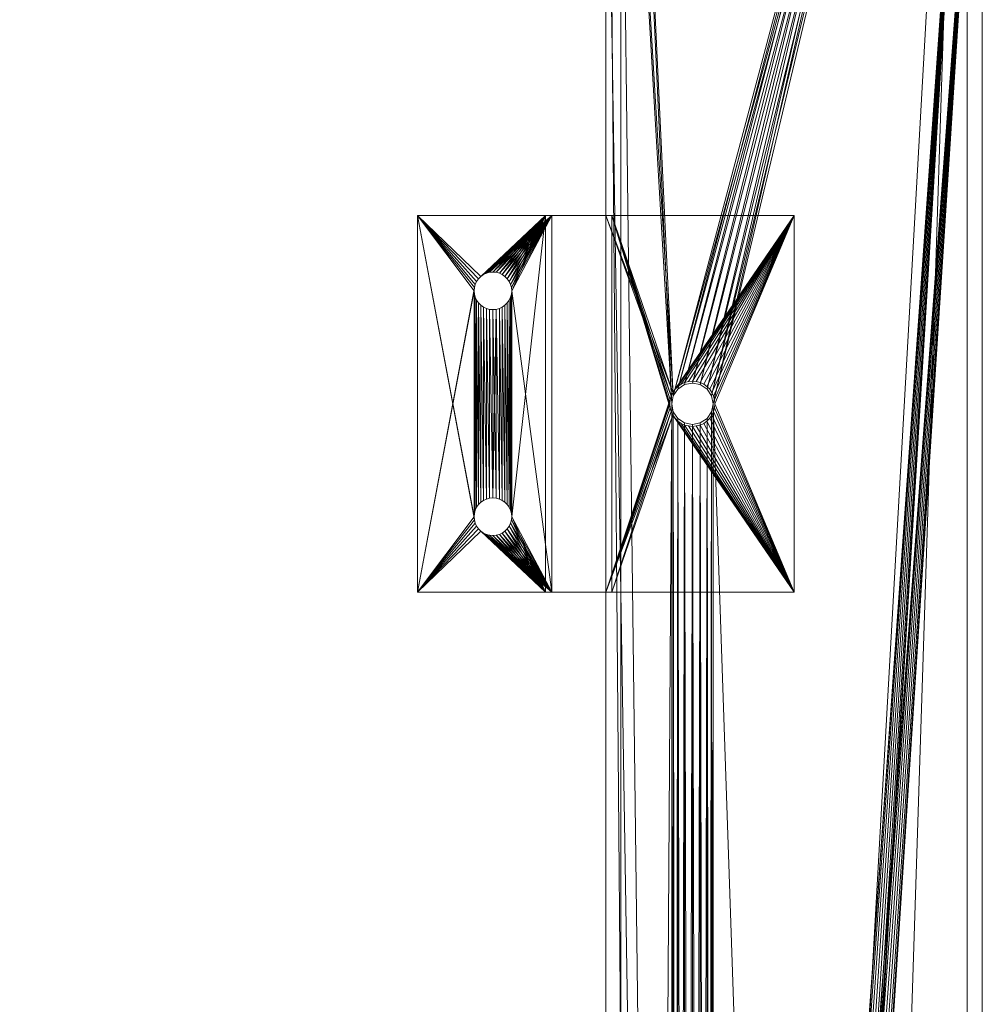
# Model space of a CAD drawing. Header units: millimetres. Extents: x -2623 to 24971, y -2173 to 12621.
# Tile 511 of 656: x 1372 to 1500, y 970 to 1101. Entities that reach past the tile are written whole.
import ezdxf

# ---------------------------------------------------------------- set-up
doc = ezdxf.new("R2010")
doc.units = ezdxf.units.MM
for name, color, linetype, lineweight in [('Track Leg Frames', 6, 'Continuous', 5), ('Track Spacer Bracket', 6, 'Continuous', 5), ('Workstation - Top', 4, 'Continuous', 5)]:
    doc.layers.add(name, color=color, linetype=linetype, lineweight=lineweight)

msp = doc.modelspace()

# ---------------------------------------------------------------- meshes
at = {"layer": 'Track Leg Frames'}
mesh = msp.add_polyface(dxfattribs=at)
corners = [(1498, 2, 683.5), (1464.25, 150, 683.5), (1498, 1198, 683.5), (1458.75, 1050, 683.5), (1458.75, 150, 683.5), (1452, 2, 683.5), (1458.96, 151.05, 683.5), (1458.96, 598.95, 683.5), (1459.56, 598.06, 683.5), (1459.56, 151.94, 683.5), (1460.45, 597.46, 683.5), (1460.45, 152.54, 683.5), (1461.5, 597.25, 683.5), (1461.5, 152.75, 683.5), (1462.55, 597.46, 683.5), (1462.55, 152.54, 683.5), (1463.44, 598.06, 683.5), (1463.44, 151.94, 683.5), (1464.04, 598.95, 683.5), (1464.04, 151.05, 683.5), (1464.25, 600, 683.5), (1458.75, 600, 683.5), (1500, 0, 685.5), (1464.25, 1050, 685.5), (1464.25, 600, 685.5), (1464.25, 150, 685.5), (1464.04, 598.95, 685.5), (1464.04, 151.05, 685.5), (1463.44, 598.06, 685.5), (1463.44, 151.94, 685.5), (1462.55, 597.46, 685.5), (1462.55, 152.54, 685.5), (1461.5, 597.25, 685.5), (1461.5, 152.75, 685.5), (1460.45, 597.46, 685.5), (1460.45, 152.54, 685.5), (1459.56, 598.06, 685.5), (1459.56, 151.94, 685.5), (1458.96, 598.95, 685.5), (1458.96, 151.05, 685.5), (1458.75, 600, 685.5), (1458.75, 150, 685.5), (1450, 1200, 685.5), (1450, 0, 685.5), (1498, 1152, 637.5), (1464.25, 600, 637.5), (1498, 48, 637.5), (1464.04, 598.95, 637.5), (1463.44, 598.06, 637.5), (1462.55, 597.46, 637.5), (1461.5, 597.25, 637.5), (1460.45, 597.46, 637.5), (1459.56, 598.06, 637.5), (1458.96, 598.95, 637.5), (1458.75, 600, 637.5), (1452, 48, 637.5), (1452, 1152, 637.5), (1500, 50, 635.5), (1458.75, 600, 635.5), (1458.96, 598.95, 635.5), (1459.56, 598.06, 635.5), (1460.45, 597.46, 635.5), (1461.5, 597.25, 635.5), (1462.55, 597.46, 635.5), (1463.44, 598.06, 635.5), (1464.04, 598.95, 635.5), (1464.25, 600, 635.5), (1450, 1150, 635.5), (1450, 50, 635.5), (1452, 1198, 683.5), (1500, 1200, 685.5)]
mesh.append_faces([[corners[k] for k in face] for face in [(58, 54, 53, 59), (21, 40, 38, 7), (59, 53, 52, 60), (7, 38, 36, 8), (60, 52, 51, 61), (8, 36, 34, 10), (61, 51, 50, 62), (10, 34, 32, 12), (62, 50, 49, 63), (12, 32, 30, 14), (63, 49, 48, 64), (14, 30, 28, 16), (64, 48, 47, 65), (16, 28, 26, 18), (65, 47, 45, 66), (18, 26, 24, 20)]])
mesh.append_faces([[corners[k] for k in face] for face in [(0, 1, 2), (13, 14, 15), (7, 4, 21), (33, 34, 35), (35, 36, 37), (44, 45, 46), (55, 54, 56), (67, 58, 68), (42, 68, 43)]], dxfattribs={"vtx0": -1, "vtx1": -1})
mesh.append_faces([[corners[k] for k in face] for face in [(3, 4, 5), (22, 23, 24)]], dxfattribs={"vtx0": -1, "vtx1": -1, "vtx2": -1})
mesh.append_faces([[corners[k] for k in face] for face in [(6, 7, 8), (9, 8, 10), (11, 10, 12), (13, 12, 14), (15, 14, 16), (17, 16, 18), (19, 18, 20), (25, 24, 26), (27, 26, 28), (29, 28, 30), (31, 30, 32), (33, 32, 34), (35, 34, 36), (37, 36, 38), (39, 38, 40), (41, 42, 43), (46, 45, 47), (46, 47, 48), (46, 48, 49), (46, 49, 50), (46, 50, 51), (46, 51, 52), (46, 52, 53), (46, 53, 54), (57, 58, 59), (57, 59, 60), (57, 60, 61), (57, 61, 62), (57, 62, 63), (57, 63, 64), (57, 64, 65), (57, 65, 66), (46, 0, 2), (55, 69, 5)]], dxfattribs={"vtx0": -1, "vtx2": -1})
mesh.append_faces([[corners[k] for k in face] for face in [(70, 22, 57)]], dxfattribs={"vtx1": -1, "vtx2": -1})
mesh = msp.add_polyface(dxfattribs=at)
corners = [(1498, 1198, 683.5), (1464.25, 150, 683.5), (1464.25, 600, 683.5), (1464.25, 1050, 683.5), (1464.04, 601.05, 683.5), (1464.04, 1048.95, 683.5), (1463.44, 601.94, 683.5), (1463.44, 1048.06, 683.5), (1462.55, 602.54, 683.5), (1462.55, 1047.46, 683.5), (1461.5, 602.75, 683.5), (1461.5, 1047.25, 683.5), (1460.45, 602.54, 683.5), (1460.45, 1047.46, 683.5), (1459.56, 601.94, 683.5), (1459.56, 1048.06, 683.5), (1458.96, 601.05, 683.5), (1458.96, 1048.95, 683.5), (1458.75, 600, 683.5), (1458.75, 1050, 683.5), (1458.75, 150, 683.5), (1452, 2, 683.5), (1452, 1198, 683.5), (1500, 1200, 685.5), (1464.25, 1050, 685.5), (1500, 0, 685.5), (1458.75, 150, 685.5), (1458.75, 600, 685.5), (1458.75, 1050, 685.5), (1450, 1200, 685.5), (1458.96, 1048.95, 685.5), (1458.96, 601.05, 685.5), (1459.56, 601.94, 685.5), (1459.56, 1048.06, 685.5), (1460.45, 602.54, 685.5), (1460.45, 1047.46, 685.5), (1461.5, 602.75, 685.5), (1461.5, 1047.25, 685.5), (1462.55, 602.54, 685.5), (1462.55, 1047.46, 685.5), (1463.44, 601.94, 685.5), (1463.44, 1048.06, 685.5), (1464.04, 601.05, 685.5), (1464.04, 1048.95, 685.5), (1464.25, 600, 685.5), (1498, 1152, 637.5), (1458.75, 600, 637.5), (1458.96, 601.05, 637.5), (1459.56, 601.94, 637.5), (1460.45, 602.54, 637.5), (1461.5, 602.75, 637.5), (1462.55, 602.54, 637.5), (1463.44, 601.94, 637.5), (1464.04, 601.05, 637.5), (1464.25, 600, 637.5), (1500, 50, 635.5), (1464.25, 600, 635.5), (1500, 1150, 635.5), (1464.04, 601.05, 635.5), (1463.44, 601.94, 635.5), (1462.55, 602.54, 635.5), (1461.5, 602.75, 635.5), (1460.45, 602.54, 635.5), (1459.56, 601.94, 635.5), (1458.96, 601.05, 635.5), (1458.75, 600, 635.5), (1498, 48, 637.5), (1452, 1152, 637.5), (1452, 48, 637.5), (1450, 1150, 635.5), (1450, 50, 635.5)]
mesh.append_faces([[corners[k] for k in face] for face in [(56, 54, 53, 58), (2, 44, 42, 4), (58, 53, 52, 59), (4, 42, 40, 6), (59, 52, 51, 60), (6, 40, 38, 8), (60, 51, 50, 61), (8, 38, 36, 10), (61, 50, 49, 62), (10, 36, 34, 12), (62, 49, 48, 63), (12, 34, 32, 14), (63, 48, 47, 64), (14, 32, 31, 16), (64, 47, 46, 65), (16, 31, 27, 18)]])
mesh.append_faces([[corners[k] for k in face] for face in [(11, 12, 13), (13, 14, 15), (23, 24, 25), (37, 38, 39), (31, 28, 27), (55, 56, 57), (66, 0, 45), (67, 22, 68)]], dxfattribs={"vtx0": -1, "vtx1": -1})
mesh.append_faces([[corners[k] for k in face] for face in [(0, 1, 2), (19, 18, 20), (26, 27, 28), (26, 28, 29)]], dxfattribs={"vtx0": -1, "vtx1": -1, "vtx2": -1})
mesh.append_faces([[corners[k] for k in face] for face in [(3, 2, 4), (5, 4, 6), (7, 6, 8), (9, 8, 10), (11, 10, 12), (13, 12, 14), (15, 14, 16), (17, 16, 18), (19, 21, 22), (30, 31, 32), (33, 32, 34), (35, 34, 36), (37, 36, 38), (39, 38, 40), (41, 40, 42), (43, 42, 44), (45, 46, 47), (45, 47, 48), (45, 48, 49), (45, 49, 50), (45, 50, 51), (45, 51, 52), (45, 52, 53), (45, 53, 54), (57, 56, 58), (57, 58, 59), (57, 59, 60), (57, 60, 61), (57, 61, 62), (57, 62, 63), (57, 63, 64), (57, 64, 65), (23, 55, 57), (29, 69, 70)]], dxfattribs={"vtx0": -1, "vtx2": -1})
mesh = msp.add_polyface(dxfattribs=at)
corners = [(1498, 1198, 683.5), (1464.25, 600, 683.5), (1464.25, 1050, 683.5), (1464.04, 601.05, 683.5), (1464.04, 1048.95, 683.5), (1463.44, 601.94, 683.5), (1463.44, 1048.06, 683.5), (1462.55, 602.54, 683.5), (1462.55, 1047.46, 683.5), (1461.5, 602.75, 683.5), (1461.5, 1047.25, 683.5), (1459.56, 1048.06, 683.5), (1458.96, 601.05, 683.5), (1458.96, 1048.95, 683.5), (1458.75, 600, 683.5), (1458.75, 1050, 683.5), (1464.04, 1051.05, 683.5), (1463.44, 1051.94, 683.5), (1462.55, 1052.54, 683.5), (1461.5, 1052.75, 683.5), (1460.45, 1052.54, 683.5), (1459.56, 1051.94, 683.5), (1458.96, 1051.05, 683.5), (1452, 1198, 683.5), (1463.44, 1051.94, 685.5), (1464.04, 1051.05, 685.5), (1500, 1200, 685.5), (1464.25, 1050, 685.5), (1450, 1200, 685.5), (1458.75, 1050, 685.5), (1458.96, 1051.05, 685.5), (1459.56, 1051.94, 685.5), (1460.45, 1052.54, 685.5), (1458.96, 601.05, 685.5), (1458.96, 1048.95, 685.5), (1459.56, 601.94, 685.5), (1459.56, 1048.06, 685.5), (1460.45, 602.54, 685.5), (1460.45, 1047.46, 685.5), (1461.5, 602.75, 685.5), (1461.5, 1047.25, 685.5), (1462.55, 1047.46, 685.5), (1463.44, 601.94, 685.5), (1463.44, 1048.06, 685.5), (1464.04, 601.05, 685.5), (1464.04, 1048.95, 685.5), (1464.25, 600, 685.5), (1461.5, 1052.75, 685.5), (1462.55, 1052.54, 685.5), (1498, 1152, 637.5), (1452, 1152, 637.5), (1458.75, 600, 637.5), (1500, 1150, 635.5), (1458.75, 600, 635.5), (1450, 1150, 635.5), (1460.45, 1047.46, 683.5), (1498, 1152, 18.5), (1452, 1152, 18.5), (1498, 1152, 15.5), (1498, 1152, 5.5), (1452, 1152, 5.5), (1452, 1152, 15.5), (1471.46, 1170.79, 15.5), (1473.12, 1169.83, 15.5), (1474.04, 1169.58, 15.5), (1475, 1169.5, 15.5), (1475.96, 1169.58, 15.5), (1476.88, 1169.83, 15.5), (1475.96, 1169.58, 18.5), (1475, 1169.5, 18.5), (1474.04, 1169.58, 18.5), (1471.46, 1170.79, 18.5), (1450, 1150, 5.5), (1500, 1150, 5.5)]
mesh.append_faces([[corners[k] for k in face] for face in [(15, 29, 34, 13), (13, 34, 36, 11), (11, 36, 38, 55), (55, 38, 40, 10), (10, 40, 41, 8), (8, 41, 43, 6), (6, 43, 45, 4), (4, 45, 27, 2), (2, 27, 25, 16), (16, 25, 24, 17), (17, 24, 48, 18), (18, 48, 47, 19), (19, 47, 32, 20), (20, 32, 31, 21), (21, 31, 30, 22), (22, 30, 29, 15), (50, 49, 56, 57), (58, 59, 60, 61), (54, 72, 73, 52), (60, 59, 73, 72)]])
mesh.append_faces([[corners[k] for k in face] for face in [(2, 3, 4), (4, 5, 6), (6, 7, 8), (8, 9, 10), (11, 12, 13), (13, 14, 15), (0, 22, 23), (15, 23, 22), (28, 30, 26), (29, 33, 34), (34, 35, 36), (36, 37, 38), (38, 39, 40), (41, 42, 43), (43, 44, 45), (45, 46, 27), (52, 53, 54), (56, 71, 57)]], dxfattribs={"vtx0": -1, "vtx1": -1})
mesh.append_faces([[corners[k] for k in face] for face in [(0, 1, 2)]], dxfattribs={"vtx0": -1, "vtx1": -1, "vtx2": -1})
mesh.append_faces([[corners[k] for k in face] for face in [(0, 2, 16), (0, 16, 17), (0, 17, 18), (0, 18, 19), (0, 19, 20), (0, 20, 21), (0, 21, 22), (26, 25, 27), (28, 29, 30), (26, 30, 31), (26, 31, 32), (26, 32, 47), (26, 47, 48), (26, 48, 24), (58, 63, 64), (58, 64, 65), (58, 65, 66), (58, 66, 67), (56, 68, 69), (56, 69, 70)]], dxfattribs={"vtx0": -1, "vtx2": -1})
mesh.append_faces([[corners[k] for k in face] for face in [(24, 25, 26), (49, 50, 51), (58, 61, 62)]], dxfattribs={"vtx1": -1, "vtx2": -1})
at = {"layer": 'Track Spacer Bracket'}
mesh = msp.add_polyface(dxfattribs=at)
corners = [(1425, 1025, 695), (1432.54, 1034.57, 695), (1425, 1075, 695), (1432.5, 1035, 695), (1432.5, 1065, 695), (1432.54, 1035.43, 695), (1432.54, 1064.57, 695), (1432.65, 1035.86, 695), (1432.65, 1064.14, 695), (1432.83, 1036.25, 695), (1432.83, 1063.75, 695), (1433.08, 1036.61, 695), (1433.08, 1063.39, 695), (1433.39, 1036.92, 695), (1433.39, 1063.08, 695), (1433.75, 1037.17, 695), (1433.75, 1062.83, 695), (1434.14, 1037.35, 695), (1434.14, 1062.65, 695), (1434.57, 1037.46, 695), (1434.57, 1062.54, 695), (1435, 1037.5, 695), (1435, 1062.5, 695), (1435.43, 1037.46, 695), (1435.43, 1062.54, 695), (1435.86, 1037.35, 695), (1435.86, 1062.65, 695), (1436.25, 1037.17, 695), (1436.25, 1062.83, 695), (1436.61, 1036.92, 695), (1436.61, 1063.08, 695), (1436.92, 1036.61, 695), (1436.92, 1063.39, 695), (1437.17, 1036.25, 695), (1437.17, 1063.75, 695), (1437.35, 1035.86, 695), (1437.35, 1064.14, 695), (1437.46, 1035.43, 695), (1437.35, 1064.14, 693), (1437.46, 1035.43, 693), (1437.35, 1035.86, 693), (1437.17, 1063.75, 693), (1437.17, 1036.25, 693), (1436.92, 1063.39, 693), (1436.92, 1036.61, 693), (1436.61, 1063.08, 693), (1436.61, 1036.92, 693), (1436.25, 1062.83, 693), (1436.25, 1037.17, 693), (1435.86, 1062.65, 693), (1435.86, 1037.35, 693), (1435.43, 1062.54, 693), (1435.43, 1037.46, 693), (1435, 1037.5, 693), (1432.54, 1035.43, 693), (1432.54, 1064.57, 693), (1432.65, 1035.86, 693), (1432.65, 1064.14, 693), (1432.83, 1036.25, 693), (1432.83, 1063.75, 693), (1433.08, 1036.61, 693), (1433.08, 1063.39, 693), (1433.39, 1036.92, 693), (1433.39, 1063.08, 693), (1433.75, 1037.17, 693), (1433.75, 1062.83, 693), (1434.14, 1037.35, 693), (1434.14, 1062.65, 693), (1434.57, 1037.46, 693), (1434.57, 1062.54, 693), (1425, 1025, 693), (1432.5, 1065, 693), (1432.5, 1035, 693)]
mesh.append_faces([[corners[k] for k in face] for face in [(46, 29, 27, 48), (48, 27, 25, 50), (50, 25, 23, 52), (52, 23, 21, 53), (53, 21, 19, 68), (68, 19, 17, 66), (66, 17, 15, 64), (64, 15, 13, 62)]])
mesh.append_faces([[corners[k] for k in face] for face in [(0, 1, 2), (54, 55, 56), (56, 57, 58), (58, 59, 60), (60, 61, 62), (62, 63, 64), (64, 65, 66), (66, 67, 68), (68, 69, 53), (72, 55, 54)]], dxfattribs={"vtx0": -1, "vtx1": -1})
mesh.append_faces([[corners[k] for k in face] for face in [(70, 71, 72)]], dxfattribs={"vtx0": -1, "vtx1": -1, "vtx2": -1})
mesh.append_faces([[corners[k] for k in face] for face in [(2, 1, 3), (4, 3, 5), (6, 5, 7), (8, 7, 9), (10, 9, 11), (12, 11, 13), (14, 13, 15), (16, 15, 17), (18, 17, 19), (20, 19, 21), (22, 21, 23), (24, 23, 25), (26, 25, 27), (28, 27, 29), (30, 29, 31), (32, 31, 33), (34, 33, 35), (36, 35, 37), (38, 39, 40), (41, 40, 42), (43, 42, 44), (45, 44, 46), (47, 46, 48), (49, 48, 50), (51, 50, 52), (51, 52, 53)]], dxfattribs={"vtx0": -1, "vtx2": -1})
mesh = msp.add_polyface(dxfattribs=at)
corners = [(1425, 1075, 695), (1432.5, 1035, 695), (1432.5, 1065, 695), (1432.54, 1035.43, 695), (1432.54, 1064.57, 695), (1432.65, 1035.86, 695), (1432.65, 1064.14, 695), (1432.83, 1036.25, 695), (1432.83, 1063.75, 695), (1433.08, 1036.61, 695), (1433.08, 1063.39, 695), (1433.39, 1036.92, 695), (1433.39, 1063.08, 695), (1433.75, 1037.17, 695), (1433.75, 1062.83, 695), (1434.14, 1037.35, 695), (1434.14, 1062.65, 695), (1434.57, 1037.46, 695), (1434.57, 1062.54, 695), (1435, 1037.5, 695), (1435, 1062.5, 695), (1435.43, 1037.46, 695), (1435.43, 1062.54, 695), (1435.86, 1037.35, 695), (1435.86, 1062.65, 695), (1436.25, 1037.17, 695), (1436.25, 1062.83, 695), (1436.61, 1036.92, 695), (1436.61, 1063.08, 695), (1436.92, 1036.61, 695), (1436.92, 1063.39, 695), (1437.17, 1036.25, 695), (1437.17, 1063.75, 695), (1437.35, 1035.86, 695), (1437.35, 1064.14, 695), (1437.35, 1064.14, 693), (1437.35, 1035.86, 693), (1437.17, 1063.75, 693), (1437.17, 1036.25, 693), (1436.92, 1063.39, 693), (1436.92, 1036.61, 693), (1436.61, 1063.08, 693), (1436.61, 1036.92, 693), (1436.25, 1062.83, 693), (1436.25, 1037.17, 693), (1435.86, 1062.65, 693), (1435.86, 1037.35, 693), (1435.43, 1062.54, 693), (1432.65, 1035.86, 693), (1432.54, 1064.57, 693), (1432.65, 1064.14, 693), (1432.83, 1036.25, 693), (1432.83, 1063.75, 693), (1433.08, 1036.61, 693), (1433.08, 1063.39, 693), (1433.39, 1036.92, 693), (1433.39, 1063.08, 693), (1433.75, 1037.17, 693), (1433.75, 1062.83, 693), (1434.14, 1037.35, 693), (1434.14, 1062.65, 693), (1434.57, 1037.46, 693), (1434.57, 1062.54, 693), (1435, 1037.5, 693), (1435, 1062.5, 693), (1425, 1075, 693), (1432.54, 1065.43, 693), (1425, 1025, 693), (1432.5, 1065, 693), (1432.5, 1035, 693), (1425, 1025, 695)]
mesh.append_faces([[corners[k] for k in face] for face in [(54, 10, 12, 56), (56, 12, 14, 58), (58, 14, 16, 60), (60, 16, 18, 62), (62, 18, 20, 64), (64, 20, 22, 47), (47, 22, 24, 45), (45, 24, 26, 43), (43, 26, 28, 41), (65, 67, 70, 0)]])
mesh.append_faces([[corners[k] for k in face] for face in [(2, 3, 4), (4, 5, 6), (6, 7, 8), (8, 9, 10), (10, 11, 12), (12, 13, 14), (14, 15, 16), (16, 17, 18), (18, 19, 20), (20, 21, 22), (22, 23, 24), (24, 25, 26), (26, 27, 28), (28, 29, 30), (30, 31, 32), (32, 33, 34), (35, 36, 37), (37, 38, 39), (39, 40, 41), (41, 42, 43), (43, 44, 45), (45, 46, 47), (65, 66, 67)]], dxfattribs={"vtx0": -1, "vtx1": -1})
mesh.append_faces([[corners[k] for k in face] for face in [(0, 1, 2)]], dxfattribs={"vtx0": -1, "vtx1": -1, "vtx2": -1})
mesh.append_faces([[corners[k] for k in face] for face in [(48, 49, 50), (51, 50, 52), (53, 52, 54), (55, 54, 56), (57, 56, 58), (59, 58, 60), (61, 60, 62), (63, 62, 64), (63, 64, 47), (67, 66, 68), (69, 68, 49)]], dxfattribs={"vtx0": -1, "vtx2": -1})
mesh = msp.add_polyface(dxfattribs=at)
corners = [(1442.82, 1075, 695), (1425, 1075, 695), (1433.39, 1066.92, 695), (1433.75, 1067.17, 695), (1434.14, 1067.35, 695), (1434.57, 1067.46, 695), (1432.5, 1065, 695), (1432.54, 1065.43, 695), (1432.65, 1065.86, 695), (1432.83, 1066.25, 695), (1433.08, 1066.61, 695), (1432.83, 1066.25, 693), (1432.65, 1065.86, 693), (1425, 1075, 693), (1432.54, 1065.43, 693), (1442, 1075, 693), (1435, 1067.5, 693), (1434.57, 1067.46, 693), (1434.14, 1067.35, 693), (1433.75, 1067.17, 693), (1433.39, 1066.92, 693), (1433.08, 1066.61, 693), (1432.5, 1065, 693), (1432.54, 1064.57, 695), (1432.54, 1064.57, 693), (1432.65, 1064.14, 695), (1432.65, 1064.14, 693), (1432.83, 1063.75, 695), (1432.83, 1063.75, 693), (1433.08, 1063.39, 695), (1433.08, 1063.39, 693), (1436.61, 1063.08, 693), (1436.61, 1063.08, 695), (1436.92, 1063.39, 695), (1436.92, 1063.39, 693), (1437.17, 1063.75, 695), (1437.17, 1063.75, 693), (1437.35, 1064.14, 695), (1437.35, 1064.14, 693), (1437.46, 1064.57, 695), (1437.46, 1064.57, 693), (1437.46, 1065.43, 693), (1437.46, 1065.43, 695), (1437.35, 1065.86, 695), (1437.35, 1065.86, 693), (1437.17, 1066.25, 695), (1437.17, 1066.25, 693), (1436.92, 1066.61, 695), (1436.92, 1066.61, 693), (1436.61, 1066.92, 695), (1436.61, 1066.92, 693), (1436.25, 1067.17, 695), (1436.25, 1067.17, 693), (1435.86, 1067.35, 695), (1435.86, 1067.35, 693), (1435.43, 1067.46, 695), (1435.43, 1067.46, 693), (1435, 1067.5, 695)]
mesh.append_faces([[corners[k] for k in face] for face in [(22, 6, 23, 24), (24, 23, 25, 26), (26, 25, 27, 28), (28, 27, 29, 30), (31, 32, 33, 34), (34, 33, 35, 36), (36, 35, 37, 38), (38, 37, 39, 40), (41, 42, 43, 44), (44, 43, 45, 46), (46, 45, 47, 48), (48, 47, 49, 50), (50, 49, 51, 52), (52, 51, 53, 54), (54, 53, 55, 56), (56, 55, 57, 16), (16, 57, 5, 17), (17, 5, 4, 18), (18, 4, 3, 19), (19, 3, 2, 20), (20, 2, 10, 21), (21, 10, 9, 11), (11, 9, 8, 12), (12, 8, 7, 14), (14, 7, 6, 22)]])
mesh.append_faces([[corners[k] for k in face] for face in [(0, 13, 1)]], dxfattribs={"vtx0": -1})
mesh.append_faces([[corners[k] for k in face] for face in [(15, 20, 13), (21, 13, 20)]], dxfattribs={"vtx0": -1, "vtx1": -1})
mesh.append_faces([[corners[k] for k in face] for face in [(0, 2, 3), (0, 3, 4), (0, 4, 5), (1, 6, 7), (1, 7, 8), (1, 8, 9), (1, 9, 10), (1, 10, 2), (13, 12, 14), (15, 16, 17), (15, 17, 18), (15, 18, 19), (15, 19, 20), (0, 15, 13)]], dxfattribs={"vtx0": -1, "vtx2": -1})
mesh.append_faces([[corners[k] for k in face] for face in [(0, 1, 2), (11, 12, 13), (21, 11, 13)]], dxfattribs={"vtx1": -1, "vtx2": -1})
mesh = msp.add_polyface(dxfattribs=at)
corners = [(1437.46, 1064.57, 695), (1437.46, 1035.43, 695), (1437.5, 1035, 695), (1437.5, 1065, 695), (1442.82, 1025, 695), (1437.46, 1034.57, 695), (1437.35, 1034.14, 695), (1437.17, 1033.75, 695), (1436.92, 1033.39, 695), (1436.61, 1033.08, 695), (1436.25, 1032.83, 695), (1435.86, 1032.65, 695), (1435.43, 1032.54, 695), (1435, 1032.5, 695), (1434.57, 1032.54, 695), (1437.46, 1064.57, 693), (1437.5, 1035, 693), (1437.46, 1035.43, 693), (1442, 1025, 693), (1435, 1032.5, 693), (1435.43, 1032.54, 693), (1435.86, 1032.65, 693), (1436.25, 1032.83, 693), (1436.61, 1033.08, 693), (1436.92, 1033.39, 693), (1437.17, 1033.75, 693), (1437.35, 1034.14, 693), (1437.46, 1034.57, 693), (1442, 1075, 693), (1450.82, 1075, 687.5), (1450.82, 1025, 687.5), (1458.68, 1048.97, 687.5), (1458.9, 1048.5, 687.5), (1450, 1025, 685.5), (1458.68, 1051.03, 685.5), (1458.55, 1050.52, 685.5), (1458.5, 1050, 685.5), (1458.55, 1049.48, 685.5), (1458.68, 1048.97, 685.5), (1458.9, 1048.5, 685.5), (1458.5, 1050, 687.5), (1458.55, 1049.48, 687.5), (1459.2, 1048.07, 687.5), (1459.2, 1048.07, 685.5), (1459.57, 1047.7, 687.5), (1459.57, 1047.7, 685.5), (1460, 1047.4, 687.5), (1460, 1047.4, 685.5), (1460.47, 1047.18, 687.5), (1460.47, 1047.18, 685.5), (1460.98, 1047.05, 687.5), (1460.98, 1047.05, 685.5), (1442.82, 1075, 695), (1475, 1025, 687.5)]
mesh.append_faces([[corners[k] for k in face] for face in [(26, 6, 5, 27), (27, 5, 2, 16), (16, 2, 1, 17), (36, 40, 41, 37), (37, 41, 31, 38), (38, 31, 32, 39), (39, 32, 42, 43), (43, 42, 44, 45), (45, 44, 46, 47), (47, 46, 48, 49), (49, 48, 50, 51), (52, 4, 30, 29)]])
mesh.append_faces([[corners[k] for k in face] for face in [(18, 16, 28), (31, 30, 32), (33, 30, 18)]], dxfattribs={"vtx0": -1, "vtx1": -1})
mesh.append_faces([[corners[k] for k in face] for face in [(3, 2, 4)]], dxfattribs={"vtx0": -1, "vtx1": -1, "vtx2": -1})
mesh.append_faces([[corners[k] for k in face] for face in [(0, 1, 2), (4, 2, 5), (4, 5, 6), (4, 6, 7), (4, 7, 8), (4, 8, 9), (4, 9, 10), (4, 10, 11), (4, 11, 12), (4, 12, 13), (4, 13, 14), (15, 16, 17), (18, 19, 20), (18, 20, 21), (18, 21, 22), (18, 22, 23), (18, 23, 24), (18, 24, 25), (18, 25, 26), (18, 26, 27), (18, 27, 16), (33, 34, 35), (33, 35, 36), (33, 36, 37), (33, 37, 38), (33, 38, 39), (33, 53, 30), (18, 30, 4)]], dxfattribs={"vtx0": -1, "vtx2": -1})
mesh.append_faces([[corners[k] for k in face] for face in [(29, 30, 31)]], dxfattribs={"vtx1": -1, "vtx2": -1})
mesh = msp.add_polyface(dxfattribs=at)
corners = [(1437.35, 1064.14, 695), (1437.46, 1035.43, 695), (1437.46, 1064.57, 695), (1437.5, 1035, 695), (1437.5, 1065, 695), (1442.82, 1025, 695), (1442.82, 1075, 695), (1434.57, 1067.46, 695), (1435, 1067.5, 695), (1435.43, 1067.46, 695), (1435.86, 1067.35, 695), (1436.25, 1067.17, 695), (1436.61, 1066.92, 695), (1436.92, 1066.61, 695), (1437.17, 1066.25, 695), (1437.35, 1065.86, 695), (1437.46, 1065.43, 695), (1437.46, 1065.43, 693), (1442, 1075, 693), (1437.5, 1065, 693), (1437.5, 1035, 693), (1437.46, 1064.57, 693), (1437.46, 1035.43, 693), (1437.35, 1064.14, 693), (1437.35, 1065.86, 693), (1437.17, 1066.25, 693), (1436.92, 1066.61, 693), (1436.61, 1066.92, 693), (1436.25, 1067.17, 693), (1435.86, 1067.35, 693), (1435.43, 1067.46, 693), (1435, 1067.5, 693), (1450.82, 1075, 687.5), (1458.68, 1048.97, 687.5), (1458.55, 1049.48, 687.5), (1458.5, 1050, 687.5), (1458.55, 1050.52, 687.5), (1458.68, 1051.03, 687.5), (1458.9, 1051.5, 687.5), (1450, 1025, 685.5), (1450, 1075, 685.5), (1458.68, 1051.03, 685.5), (1458.9, 1051.5, 685.5), (1460.47, 1052.82, 685.5), (1460.47, 1052.82, 687.5), (1460, 1052.6, 687.5), (1460, 1052.6, 685.5), (1459.57, 1052.3, 687.5), (1459.57, 1052.3, 685.5), (1459.2, 1051.93, 687.5), (1459.2, 1051.93, 685.5), (1458.55, 1050.52, 685.5), (1458.5, 1050, 685.5), (1442, 1025, 693), (1475, 1075, 687.5)]
mesh.append_faces([[corners[k] for k in face] for face in [(21, 2, 4, 19), (19, 4, 16, 17), (43, 44, 45, 46), (46, 45, 47, 48), (48, 47, 49, 50), (50, 49, 38, 42), (42, 38, 37, 41), (41, 37, 36, 51), (51, 36, 35, 52), (40, 39, 53, 18)]])
mesh.append_faces([[corners[k] for k in face] for face in [(0, 1, 2), (2, 3, 4), (17, 18, 19), (19, 20, 21), (21, 22, 23), (41, 40, 42), (54, 40, 32), (32, 18, 6)]], dxfattribs={"vtx0": -1, "vtx1": -1})
mesh.append_faces([[corners[k] for k in face] for face in [(19, 18, 20)]], dxfattribs={"vtx0": -1, "vtx1": -1, "vtx2": -1})
mesh.append_faces([[corners[k] for k in face] for face in [(4, 5, 6), (6, 7, 8), (6, 8, 9), (6, 9, 10), (6, 10, 11), (6, 11, 12), (6, 12, 13), (6, 13, 14), (6, 14, 15), (6, 15, 16), (6, 16, 4), (18, 17, 24), (18, 24, 25), (18, 25, 26), (18, 26, 27), (18, 27, 28), (18, 28, 29), (18, 29, 30), (18, 30, 31), (32, 33, 34), (32, 34, 35), (32, 35, 36), (32, 36, 37), (32, 37, 38), (32, 40, 18)]], dxfattribs={"vtx0": -1, "vtx2": -1})
mesh.append_faces([[corners[k] for k in face] for face in [(39, 40, 41)]], dxfattribs={"vtx1": -1, "vtx2": -1})
mesh = msp.add_polyface(dxfattribs=at)
corners = [(1475, 1075, 687.5), (1464.5, 1050, 687.5), (1475, 1025, 687.5), (1464.45, 1049.48, 687.5), (1464.32, 1048.97, 687.5), (1464.1, 1048.5, 687.5), (1463.8, 1048.07, 687.5), (1463.43, 1047.7, 687.5), (1463, 1047.4, 687.5), (1462.53, 1047.18, 687.5), (1462.02, 1047.05, 687.5), (1461.5, 1047, 687.5), (1460.98, 1047.05, 687.5), (1460.47, 1047.18, 687.5), (1460, 1047.4, 687.5), (1459.57, 1047.7, 687.5), (1459.2, 1048.07, 687.5), (1458.9, 1048.5, 687.5), (1450.82, 1025, 687.5), (1475, 1025, 685.5), (1450, 1025, 685.5), (1458.9, 1048.5, 685.5), (1459.2, 1048.07, 685.5), (1459.57, 1047.7, 685.5), (1460, 1047.4, 685.5), (1460.47, 1047.18, 685.5), (1460.98, 1047.05, 685.5), (1461.5, 1047, 685.5), (1462.02, 1047.05, 685.5), (1462.53, 1047.18, 685.5), (1463, 1047.4, 685.5), (1463.43, 1047.7, 685.5), (1463.8, 1048.07, 685.5), (1464.1, 1048.5, 685.5), (1464.32, 1048.97, 685.5), (1464.45, 1049.48, 685.5), (1464.5, 1050, 685.5), (1475, 1075, 685.5)]
mesh.append_faces([[corners[k] for k in face] for face in [(26, 12, 11, 27), (27, 11, 10, 28), (28, 10, 9, 29), (29, 9, 8, 30), (30, 8, 7, 31), (31, 7, 6, 32), (32, 6, 5, 33), (33, 5, 4, 34), (34, 4, 3, 35), (35, 3, 1, 36)]])
mesh.append_faces([[corners[k] for k in face] for face in [(0, 1, 2), (2, 17, 18), (19, 36, 37)]], dxfattribs={"vtx0": -1, "vtx1": -1})
mesh.append_faces([[corners[k] for k in face] for face in [(2, 1, 3), (2, 3, 4), (2, 4, 5), (2, 5, 6), (2, 6, 7), (2, 7, 8), (2, 8, 9), (2, 9, 10), (2, 10, 11), (2, 11, 12), (2, 12, 13), (2, 13, 14), (2, 14, 15), (2, 15, 16), (2, 16, 17), (19, 21, 22), (19, 22, 23), (19, 23, 24), (19, 24, 25), (19, 25, 26), (19, 26, 27), (19, 27, 28), (19, 28, 29), (19, 29, 30), (19, 30, 31), (19, 31, 32), (19, 32, 33), (19, 33, 34), (19, 34, 35), (19, 35, 36)]], dxfattribs={"vtx0": -1, "vtx2": -1})
mesh.append_faces([[corners[k] for k in face] for face in [(19, 2, 20)]], dxfattribs={"vtx1": -1})
mesh.append_faces([[corners[k] for k in face] for face in [(19, 20, 21)]], dxfattribs={"vtx1": -1, "vtx2": -1})
mesh = msp.add_polyface(dxfattribs=at)
corners = [(1475, 1075, 687.5), (1450.82, 1075, 687.5), (1458.9, 1051.5, 687.5), (1459.2, 1051.93, 687.5), (1459.57, 1052.3, 687.5), (1460, 1052.6, 687.5), (1460.47, 1052.82, 687.5), (1460.98, 1052.95, 687.5), (1461.5, 1053, 687.5), (1462.02, 1052.95, 687.5), (1462.53, 1052.82, 687.5), (1463, 1052.6, 687.5), (1463.43, 1052.3, 687.5), (1463.8, 1051.93, 687.5), (1464.1, 1051.5, 687.5), (1464.32, 1051.03, 687.5), (1464.45, 1050.52, 687.5), (1464.5, 1050, 687.5), (1475, 1075, 685.5), (1464.5, 1050, 685.5), (1464.45, 1050.52, 685.5), (1464.32, 1051.03, 685.5), (1464.1, 1051.5, 685.5), (1463.8, 1051.93, 685.5), (1463.43, 1052.3, 685.5), (1463, 1052.6, 685.5), (1462.53, 1052.82, 685.5), (1462.02, 1052.95, 685.5), (1461.5, 1053, 685.5), (1460.98, 1052.95, 685.5), (1460.47, 1052.82, 685.5), (1460, 1052.6, 685.5), (1459.57, 1052.3, 685.5), (1459.2, 1051.93, 685.5), (1458.9, 1051.5, 685.5), (1450, 1075, 685.5), (1475, 1025, 687.5), (1475, 1025, 685.5)]
mesh.append_faces([[corners[k] for k in face] for face in [(19, 17, 16, 20), (20, 16, 15, 21), (21, 15, 14, 22), (22, 14, 13, 23), (23, 13, 12, 24), (24, 12, 11, 25), (25, 11, 10, 26), (26, 10, 9, 27), (27, 9, 8, 28), (28, 8, 7, 29), (29, 7, 6, 30), (0, 36, 37, 18)]])
mesh.append_faces([[corners[k] for k in face] for face in [(35, 0, 18)]], dxfattribs={"vtx0": -1})
mesh.append_faces([[corners[k] for k in face] for face in [(18, 34, 35)]], dxfattribs={"vtx0": -1, "vtx1": -1})
mesh.append_faces([[corners[k] for k in face] for face in [(0, 2, 3), (0, 3, 4), (0, 4, 5), (0, 5, 6), (0, 6, 7), (0, 7, 8), (0, 8, 9), (0, 9, 10), (0, 10, 11), (0, 11, 12), (0, 12, 13), (0, 13, 14), (0, 14, 15), (0, 15, 16), (0, 16, 17), (18, 19, 20), (18, 20, 21), (18, 21, 22), (18, 22, 23), (18, 23, 24), (18, 24, 25), (18, 25, 26), (18, 26, 27), (18, 27, 28), (18, 28, 29), (18, 29, 30), (18, 30, 31), (18, 31, 32), (18, 32, 33), (18, 33, 34)]], dxfattribs={"vtx0": -1, "vtx2": -1})
mesh.append_faces([[corners[k] for k in face] for face in [(0, 1, 2)]], dxfattribs={"vtx1": -1, "vtx2": -1})
mesh = msp.add_polyface(dxfattribs=at)
corners = [(1432.83, 1033.75, 695), (1432.65, 1034.14, 695), (1425, 1025, 695), (1432.54, 1034.57, 695), (1442.82, 1025, 695), (1434.57, 1032.54, 695), (1434.14, 1032.65, 695), (1433.75, 1032.83, 695), (1433.39, 1033.08, 695), (1433.08, 1033.39, 695), (1442, 1025, 693), (1425, 1025, 693), (1433.39, 1033.08, 693), (1433.75, 1032.83, 693), (1434.14, 1032.65, 693), (1434.57, 1032.54, 693), (1435, 1032.5, 693), (1432.5, 1035, 693), (1432.54, 1034.57, 693), (1432.65, 1034.14, 693), (1432.83, 1033.75, 693), (1433.08, 1033.39, 693), (1432.5, 1035, 695), (1435, 1032.5, 695), (1435.43, 1032.54, 695), (1435.43, 1032.54, 693), (1435.86, 1032.65, 695), (1435.86, 1032.65, 693), (1436.25, 1032.83, 695), (1436.25, 1032.83, 693), (1436.61, 1033.08, 695), (1436.61, 1033.08, 693), (1436.92, 1033.39, 695), (1436.92, 1033.39, 693), (1437.17, 1033.75, 695), (1437.17, 1033.75, 693), (1437.35, 1034.14, 695), (1437.35, 1034.14, 693), (1437.46, 1035.43, 693), (1437.46, 1035.43, 695), (1437.35, 1035.86, 695), (1437.35, 1035.86, 693), (1437.17, 1036.25, 695), (1437.17, 1036.25, 693), (1436.92, 1036.61, 695), (1436.92, 1036.61, 693), (1436.61, 1036.92, 695), (1436.61, 1036.92, 693), (1433.39, 1036.92, 693), (1433.39, 1036.92, 695), (1433.08, 1036.61, 695), (1433.08, 1036.61, 693), (1432.83, 1036.25, 695), (1432.83, 1036.25, 693), (1432.65, 1035.86, 695), (1432.65, 1035.86, 693), (1432.54, 1035.43, 695), (1432.54, 1035.43, 693)]
mesh.append_faces([[corners[k] for k in face] for face in [(17, 22, 3, 18), (18, 3, 1, 19), (19, 1, 0, 20), (20, 0, 9, 21), (21, 9, 8, 12), (12, 8, 7, 13), (13, 7, 6, 14), (14, 6, 5, 15), (15, 5, 23, 16), (16, 23, 24, 25), (25, 24, 26, 27), (27, 26, 28, 29), (29, 28, 30, 31), (31, 30, 32, 33), (33, 32, 34, 35), (35, 34, 36, 37), (38, 39, 40, 41), (41, 40, 42, 43), (43, 42, 44, 45), (45, 44, 46, 47), (48, 49, 50, 51), (51, 50, 52, 53), (53, 52, 54, 55), (55, 54, 56, 57), (57, 56, 22, 17)]])
mesh.append_faces([[corners[k] for k in face] for face in [(11, 4, 2)]], dxfattribs={"vtx0": -1})
mesh.append_faces([[corners[k] for k in face] for face in [(4, 8, 2), (9, 2, 8), (10, 4, 11)]], dxfattribs={"vtx0": -1, "vtx1": -1})
mesh.append_faces([[corners[k] for k in face] for face in [(2, 1, 3), (4, 5, 6), (4, 6, 7), (4, 7, 8), (10, 12, 13), (10, 13, 14), (10, 14, 15), (10, 15, 16), (11, 17, 18), (11, 18, 19), (11, 19, 20), (11, 20, 21), (11, 21, 12)]], dxfattribs={"vtx0": -1, "vtx2": -1})
mesh.append_faces([[corners[k] for k in face] for face in [(0, 1, 2), (9, 0, 2), (10, 11, 12)]], dxfattribs={"vtx1": -1, "vtx2": -1})
at = {"layer": 'Workstation - Top'}
mesh = msp.add_polyface(dxfattribs=at)
corners = [(0, 0, 695), (1500, 0, 695), (1500, 1200, 695), (0, 1200, 695), (0, 0, 720), (1500, 0, 720), (1500, 1200, 720), (0, 1200, 720)]
mesh.append_faces([[corners[k] for k in face] for face in [(0, 1, 5, 4), (1, 2, 6, 5), (2, 3, 7, 6), (3, 0, 4, 7), (0, 3, 2, 1), (4, 5, 6, 7)]])

doc.saveas('drawing.dxf')
